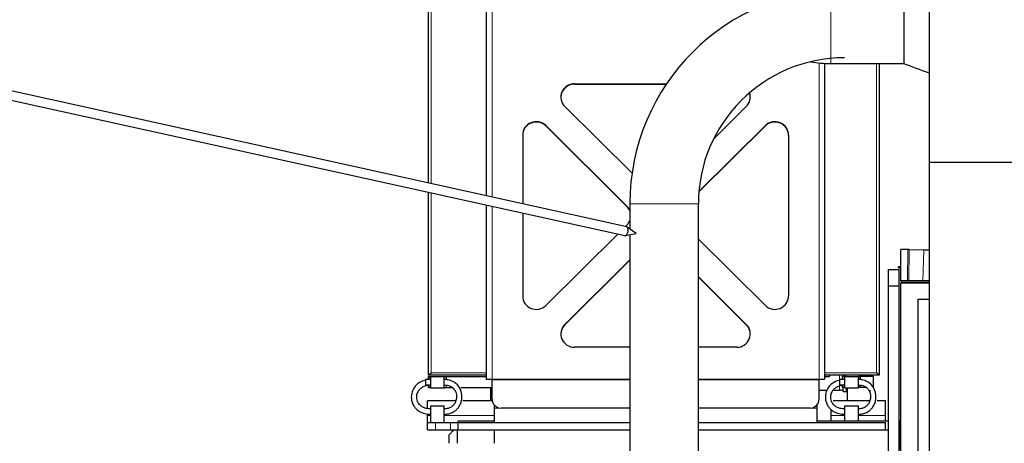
# Model space of a CAD drawing. Header units: inches. Extents: x 0 to 17820, y -10 to 12600.
# Tile 325 of 338: x 11453 to 12545, y 10405 to 10875. Entities that reach past the tile are written whole.
import ezdxf

# ---------------------------------------------------------------- set-up
doc = ezdxf.new("R2010")
doc.units = ezdxf.units.IN
doc.layers.add('1', color=7, linetype='Continuous', true_color=0xffffff)
doc.layers.add('254', color=7, linetype='Continuous', true_color=0xffffff)

msp = doc.modelspace()

# ---------------------------------------------------------------- linework, layer by layer
at = {"layer": '1', "color": 2, "linetype": 'Continuous', "lineweight": 25}
for p, q in [((11906.413, 10693.689), (11906.413, 10932.848)), ((11970.913, 10679.452), (11970.913, 10926.854)), ((12434.023, 10915.485), (12434.023, 10826.223)), ((12461.913, 10891.116), (12461.913, 10717.005)), ((12345.913, 10826.605), (12345.913, 10475.854)), ((12352.913, 10826.404), (12433.315, 10826.404)), ((12406.413, 10826.416), (12406.413, 10480.354)), ((12068.339, 10803.96), (12170.556, 10803.96)), ((12068.339, 10803.569), (12170.294, 10803.569)), ((12132.278, 10704.66), (12057.733, 10778.571)), ((12259.093, 10778.571), (12222.627, 10742.416)), ((12126.593, 10668.231), (12036.519, 10757.538)), ((12126.593, 10667.841), (12036.519, 10757.148)), ((12206.491, 10683.961), (12280.306, 10757.148)), ((12206.526, 10684.386), (12280.306, 10757.538)), ((12010.913, 10747.022), (12010.913, 10670.623)), ((12305.913, 10747.022), (12305.913, 10568.408)), ((12461.913, 10717.005), (15363.466, 10717.005)), ((12461.913, 10717.005), (12461.913, 10336.275)), ((11906.413, 10480.354), (11906.413, 10683.449)), ((11970.913, 10475.854), (11970.913, 10669.213)), ((12129.863, 10670.854), (12129.863, 10642.74)), ((12129.863, 10670.854), (12129.866, 10670.854)), ((12205.963, 10310.854), (12205.963, 10670.854)), ((12010.913, 10660.38), (12010.913, 10568.408)), ((12124.855, 10645.475), (12126.593, 10647.199)), ((12036.519, 10557.891), (12116.408, 10637.1)), ((12129.863, 10636.367), (12129.863, 10310.854)), ((12280.306, 10557.891), (12205.963, 10631.602)), ((12438.37, 10620.047), (12430.413, 10620.047)), ((12430.413, 10585.249), (12430.413, 10620.047)), ((12439.869, 10620.037), (12456.034, 10619.792)), ((12057.733, 10536.859), (12129.862, 10608.374)), ((12057.733, 10536.468), (12129.862, 10607.984)), ((12430.413, 10600.749), (12427.913, 10600.749)), ((12427.913, 10599.749), (12427.913, 10600.749)), ((12427.913, 10599.749), (12430.413, 10599.749)), ((12205.964, 10589.536), (12259.093, 10536.859)), ((12205.964, 10589.145), (12259.093, 10536.468)), ((12416.372, 10597.854), (12416.372, 10579.854)), ((12416.372, 10597.854), (12428.372, 10597.854)), ((12428.372, 10597.854), (12428.372, 10579.854)), ((12416.372, 10579.854), (12428.372, 10579.854)), ((12416.372, 10579.854), (12416.372, 10073.855)), ((12428.372, 10579.854), (12428.372, 10073.855)), ((12437.8, 10585.249), (12430.413, 10585.249)), ((12430.414, 10582.854), (12461.92, 10582.854)), ((12430.414, 10316.854), (12430.414, 10582.854)), ((12430.913, 10585.249), (12430.913, 10583.854)), ((12430.913, 10583.854), (12430.913, 10583.354)), ((12430.913, 10583.354), (12430.913, 10582.854)), ((12430.913, 10583.354), (12461.917, 10583.354)), ((12430.913, 10582.854), (12430.913, 10582.854)), ((12439.299, 10585.249), (12437.8, 10585.249)), ((12454.977, 10585.249), (12439.299, 10585.249)), ((12449.414, 10564.854), (12449.414, 10316.854)), ((12449.414, 10564.854), (12461.917, 10564.854)), ((12129.865, 10511.47), (12068.339, 10511.47)), ((12248.486, 10511.47), (12205.96, 10511.47)), ((11906.413, 10480.354), (11909.213, 10483.154)), ((11970.913, 10480.354), (11906.413, 10480.354)), ((12406.413, 10480.354), (12345.913, 10480.354)), ((12351.413, 10480.354), (12351.413, 10478.854)), ((12366.413, 10478.854), (12366.413, 10480.354)), ((12370.413, 10478.854), (12370.413, 10480.354)), ((12384.413, 10478.854), (12384.413, 10480.354)), ((12406.413, 10480.354), (12403.613, 10483.154)), ((11908.913, 10475.604), (11902.913, 10475.604)), ((11902.913, 10475.604), (11902.913, 10469.604)), ((11902.913, 10469.604), (11908.913, 10469.604)), ((11906.413, 10478.854), (11908.413, 10478.854)), ((11906.413, 10475.604), (11906.413, 10478.854)), ((11906.413, 10466.854), (11906.413, 10469.604)), ((11908.413, 10478.854), (11908.913, 10478.854)), ((11908.413, 10475.604), (11908.413, 10478.854)), ((11908.413, 10466.854), (11908.413, 10469.604)), ((11908.913, 10466.354), (11908.913, 10478.854)), ((11908.913, 10478.854), (11923.913, 10478.854)), ((11923.913, 10478.854), (11926.413, 10478.854)), ((11923.913, 10466.354), (11923.913, 10478.854)), ((11926.413, 10478.854), (11970.913, 10478.854)), ((11926.413, 10475.604), (11926.413, 10478.854)), ((11926.413, 10466.854), (11926.413, 10469.604)), ((11976.913, 10475.854), (11970.913, 10475.854)), ((11976.913, 10475.462), (11976.913, 10475.854)), ((12129.866, 10475.854), (11976.913, 10475.854)), ((11976.913, 10453.854), (11976.913, 10475.462)), ((12339.913, 10475.854), (12205.96, 10475.854)), ((12339.913, 10475.462), (12339.913, 10475.854)), ((12345.913, 10475.854), (12339.913, 10475.854)), ((12339.913, 10453.854), (12339.913, 10475.462)), ((12345.913, 10478.854), (12351.413, 10478.854)), ((12368.413, 10475.604), (12362.413, 10475.604)), ((12362.413, 10475.604), (12362.413, 10469.604)), ((12362.413, 10469.604), (12368.413, 10469.604)), ((12367.913, 10478.854), (12365.913, 10478.854)), ((12365.913, 10475.604), (12365.913, 10478.854)), ((12365.913, 10466.854), (12365.913, 10469.336)), ((12368.413, 10478.854), (12367.913, 10478.854)), ((12367.913, 10475.604), (12367.913, 10478.854)), ((12367.913, 10466.854), (12367.913, 10469.604)), ((12368.413, 10466.354), (12368.413, 10478.854)), ((12368.413, 10478.854), (12383.413, 10478.854)), ((12383.913, 10478.854), (12383.413, 10478.854)), ((12383.413, 10466.354), (12383.413, 10478.854)), ((12385.913, 10478.854), (12383.913, 10478.854)), ((12383.913, 10475.604), (12383.913, 10478.854)), ((12383.913, 10466.854), (12383.913, 10469.604)), ((12400.413, 10478.854), (12385.913, 10478.854)), ((12385.913, 10475.604), (12385.913, 10478.854)), ((12385.913, 10466.854), (12385.913, 10469.604)), ((12400.413, 10466.854), (12400.413, 10478.854)), ((11906.413, 10466.854), (11908.413, 10466.854)), ((11908.413, 10466.854), (11908.913, 10466.854)), ((11908.913, 10466.354), (11923.913, 10466.354)), ((11923.913, 10466.854), (11926.413, 10466.854)), ((11926.413, 10466.854), (11932.816, 10466.854)), ((11942.337, 10466.854), (11976.913, 10466.854)), ((11975.413, 10451.854), (11975.413, 10466.854)), ((12339.909, 10463.81), (12348.696, 10463.81)), ((12355.689, 10463.81), (12362.413, 10463.81)), ((12367.913, 10466.854), (12365.913, 10466.854)), ((12366.413, 10462.42), (12366.413, 10466.854)), ((12366.413, 10462.42), (12370.413, 10462.42)), ((12368.413, 10466.854), (12367.913, 10466.854)), ((12368.413, 10466.354), (12383.413, 10466.354)), ((12370.413, 10465.265), (12370.413, 10466.354)), ((12370.413, 10462.42), (12370.413, 10465.265)), ((12370.413, 10465.265), (12371.413, 10465.265)), ((12371.413, 10451.854), (12371.413, 10466.354)), ((12383.913, 10466.854), (12383.413, 10466.854)), ((12385.913, 10466.854), (12383.913, 10466.854)), ((12392.316, 10466.854), (12385.913, 10466.854)), ((12396.413, 10460.455), (12396.413, 10463.794)), ((11905.413, 10443.527), (11905.413, 10451.854)), ((11936.492, 10451.854), (11905.413, 10451.854)), ((11977.114, 10451.854), (11944.671, 10451.854)), ((11979.413, 10447.239), (11979.413, 10443.854)), ((12337.413, 10447.239), (12337.413, 10443.854)), ((12395.991, 10451.854), (12355.512, 10451.854)), ((12396.413, 10451.854), (12396.413, 10453.205)), ((12413.413, 10451.854), (12404.17, 10451.854)), ((12413.413, 10435.854), (12413.413, 10451.854)), ((11905.413, 10435.854), (11905.413, 10437.512)), ((11905.413, 10427.854), (11905.413, 10435.854)), ((11908.913, 10446.354), (11923.913, 10446.354)), ((11908.913, 10427.854), (11908.913, 10446.354)), ((11923.913, 10427.854), (11923.913, 10446.354)), ((11979.413, 10443.854), (11979.413, 10427.854)), ((12129.863, 10443.854), (11986.913, 10443.854)), ((12329.913, 10443.854), (12205.961, 10443.854)), ((12337.413, 10443.854), (12337.413, 10427.854)), ((12353.413, 10435.854), (12353.413, 10442.125)), ((12353.413, 10429.897), (12353.413, 10435.854)), ((12368.413, 10446.354), (12383.413, 10446.354)), ((12368.413, 10429.854), (12368.413, 10446.354)), ((12383.413, 10429.854), (12383.413, 10446.354)), ((12413.413, 10429.897), (12413.413, 10435.854)), ((11905.413, 10427.854), (11914.2, 10427.854)), ((11905.413, 10419.854), (11905.413, 10427.854)), ((11914.2, 10427.854), (11930.626, 10427.854)), ((11930.626, 10427.854), (11939.372, 10427.854)), ((11939.372, 10429.854), (11979.417, 10429.854)), ((11939.372, 10419.854), (11939.372, 10429.854)), ((11939.413, 10419.854), (11939.413, 10427.854)), ((11939.413, 10427.854), (12129.865, 10427.854)), ((12205.956, 10427.854), (12413.413, 10427.854)), ((12337.406, 10429.854), (12416.372, 10429.854)), ((12337.408, 10429.897), (12353.409, 10429.897)), ((12413.411, 10429.897), (12416.367, 10429.897)), ((12413.413, 10419.854), (12413.413, 10427.854)), ((12428.372, 10429.897), (12429.413, 10429.897)), ((12428.372, 10427.069), (12429.413, 10427.069)), ((12429.413, 10429.897), (12429.413, 10427.069)), ((12429.413, 10427.069), (12429.413, 10397.884)), ((11905.413, 10419.854), (11914.2, 10419.854)), ((11914.2, 10419.854), (11930.626, 10419.854)), ((11929.413, 10404.854), (11929.413, 10414.522)), ((11930.626, 10419.854), (11938.413, 10419.854)), ((11938.413, 10404.854), (11938.413, 10419.854)), ((11938.413, 10419.854), (11939.413, 10419.854)), ((11939.372, 10419.854), (11939.416, 10419.854)), ((11939.413, 10419.854), (12129.865, 10419.854)), ((11979.413, 10419.854), (11979.413, 10404.854)), ((12205.956, 10419.854), (12413.413, 10419.854)), ((12413.413, 10419.854), (12416.372, 10419.854))]:
    msp.add_line(p, q, dxfattribs=at)
at = {"layer": '1', "color": 110, "linetype": 'Continuous', "lineweight": 13}
for p, q in [((11976.913, 10927.635), (11976.913, 10678.132)), ((12352.913, 10915.304), (12352.913, 10870.854)), ((11909.213, 10883.345), (11909.213, 10693.074)), ((12352.913, 10870.854), (12352.913, 10826.404)), ((12339.913, 10475.854), (12339.913, 10827.106)), ((12403.613, 10483.154), (12403.613, 10826.409)), ((12068.339, 10803.96), (12068.339, 10803.569)), ((12036.519, 10757.538), (12036.519, 10757.148)), ((12280.306, 10757.538), (12280.306, 10757.148)), ((11909.213, 10682.834), (11909.213, 10483.154)), ((11976.913, 10667.889), (11976.913, 10475.854)), ((12126.593, 10668.231), (12126.593, 10667.841)), ((12129.866, 10670.854), (12205.96, 10670.854)), ((12437.8, 10585.249), (12438.37, 10620.047)), ((12439.869, 10620.037), (12439.299, 10585.249)), ((12456.034, 10619.792), (12454.977, 10585.249)), ((12430.913, 10583.854), (12461.917, 10583.854)), ((12430.913, 10582.854), (12461.917, 10582.854)), ((12057.733, 10536.859), (12057.733, 10536.468)), ((12259.093, 10536.859), (12259.093, 10536.468)), ((11909.213, 10483.154), (11970.92, 10483.154)), ((12345.907, 10483.154), (12403.613, 10483.154)), ((12362.413, 10480.355), (12362.413, 10475.607)), ((12129.866, 10475.462), (11976.913, 10475.462)), ((12339.913, 10475.462), (12205.96, 10475.462)), ((12362.413, 10468.591), (12362.413, 10463.81)), ((11908.914, 10435.854), (11905.413, 10435.854)), ((11979.412, 10435.854), (11923.914, 10435.854)), ((11986.913, 10443.854), (11979.413, 10443.854)), ((12337.413, 10443.854), (12329.913, 10443.854)), ((12368.413, 10435.854), (12353.413, 10435.854)), ((12413.413, 10435.854), (12383.413, 10435.854)), ((11914.2, 10419.854), (11914.2, 10427.854)), ((11930.626, 10419.854), (11930.626, 10427.854))]:
    msp.add_line(p, q, dxfattribs=at)
at = {"layer": '1', "color": 2, "linetype": 'Continuous', "lineweight": 25}
for centre, radius, start, end in [((12367.913, 10670.854), 238.047, 90, 180), ((12367.913, 10670.854), 161.953, 90, 180), ((12352.913, 10946.854), 120.45, 259.367344, 270), ((11986.913, 10453.854), 10, 180, 270), ((12329.913, 10453.854), 10, 270, 0)]:
    msp.add_arc(centre, radius, start, end, dxfattribs=at)
for centre, major_axis, ratio, start_param, end_param in [((12068.339, 10789.088), (15, 0), 0.99149118, 1.57079633, 3.92699082), ((12068.339, 10788.697), (15, 0), 0.99149118, 1.57079633, 3.14156811), ((12248.486, 10789.088), (15, 0), 0.99149118, 5.49778714, 6.61594869), ((12248.486, 10788.697), (15, 0), 0.99149118, 0.00002454, 0.35404277), ((12025.913, 10747.022), (-15, 0), 0.99149118, 3.92699082, 6.28318531), ((12025.913, 10746.632), (-15, 0), 0.99149118, 3.92699082, 6.28318531), ((12290.913, 10747.022), (15, 0), 0.99149118, 0, 2.35619449), ((12290.913, 10746.632), (15, 0), 0.99149118, 0, 2.35619449), ((12115.986, 10657.715), (-15, 0), 0.99149118, 3.53110106, 3.92699082), ((12115.986, 10657.324), (-15, 0), 0.99149118, 3.53110106, 3.92699082), ((12115.986, 10657.715), (-15, 0), 0.99149118, 2.35619449, 2.75208425), ((12438.367, 10619.968), (3, 0), 0.02622232, 1.04658992, 1.56979407), ((12025.913, 10568.408), (-15, 0), 0.99149118, 0, 2.35619449), ((12290.913, 10568.408), (15, 0), 0.99149118, 3.92699082, 6.28318531), ((12068.339, 10526.342), (15, 0), 0.99149118, 2.35619449, 4.71238898), ((12068.339, 10525.952), (15, 0), 0.99149118, 2.35619449, 3.1416172), ((12248.486, 10526.342), (15, 0), 0.99149118, 4.71238898, 7.06858347), ((12248.486, 10525.952), (15, 0), 0.99149118, 6.28316076, 7.06858347), ((12362.413, 10463.115), (4, 0), 0.17364818, 0, 1.57079633)]:
    msp.add_ellipse(centre, major_axis=major_axis, ratio=ratio, start_param=start_param, end_param=end_param, dxfattribs=at)
for points in [[(12461.914, 10815.794), (12452.381, 10819.33), (12442.849, 10822.867), (12433.316, 10826.403)], [(12456.034, 10619.792), (12457.883, 10619.764), (12459.806, 10619.739), (12461.784, 10619.718)]]:
    msp.add_open_spline(points, degree=3, dxfattribs=at)
for points, knots in [([(12461.774, 10585.249), (12461.414, 10585.249), (12460.07, 10585.249), (12458.751, 10585.249), (12456.844, 10585.249), (12455.904, 10585.249), (12454.977, 10585.249)], [0, 0, 0, 0, 0.15397631, 0.57698816, 0.57698816, 1, 1, 1, 1]), ([(11902.889, 10474.929), (11902.67, 10474.877), (11900.459, 10474.313), (11896.588, 10472.728), (11892.384, 10469.336), (11889.068, 10464.763), (11887.275, 10459.411), (11887.247, 10454.018), (11888.335, 10449.505), (11890.258, 10445.792), (11893.139, 10442.429), (11897.056, 10439.616), (11902.533, 10437.564), (11906.639, 10437.079), (11908.913, 10437.104)], [0, 0, 0, 0, 0.01113942, 0.11290739, 0.20336127, 0.28236665, 0.40504925, 0.49670544, 0.56738366, 0.6500901, 0.7150765, 0.79572692, 0.89178441, 1, 1, 1, 1]), ([(11908.913, 10443.104), (11907.135, 10443.06), (11904.053, 10443.394), (11900.025, 10444.857), (11897.266, 10446.804), (11895.258, 10449.119), (11893.955, 10451.658), (11893.235, 10454.684), (11893.248, 10458.312), (11894.433, 10461.971), (11896.724, 10465.163), (11899.676, 10467.549), (11903.901, 10469.264), (11907.096, 10469.642), (11908.913, 10469.604)], [0, 0, 0, 0, 0.1044752, 0.19029151, 0.26145242, 0.3186932, 0.39234594, 0.45566261, 0.53904296, 0.65031071, 0.72118341, 0.80212846, 0.89373542, 1, 1, 1, 1]), ([(11923.913, 10437.104), (11925.576, 10437.096), (11928.704, 10437.448), (11933.055, 10438.953), (11936.564, 10441.222), (11939.807, 10444.513), (11942.129, 10448.635), (11943.469, 10453.731), (11943.612, 10459.521), (11941.908, 10465.221), (11938.64, 10469.896), (11934.703, 10473.091), (11929.588, 10475.157), (11925.89, 10475.624), (11923.913, 10475.604)], [0, 0, 0, 0, 0.07986886, 0.15500005, 0.22279258, 0.28286368, 0.37993966, 0.45044987, 0.53941574, 0.6607467, 0.73438946, 0.81611419, 0.90574949, 1, 1, 1, 1]), ([(11923.913, 10469.604), (11925.153, 10469.634), (11927.39, 10469.418), (11930.466, 10468.436), (11932.872, 10466.951), (11935.098, 10464.747), (11936.674, 10461.905), (11937.541, 10458.343), (11937.563, 10454.284), (11936.359, 10450.33), (11934.14, 10447.108), (11931.519, 10444.895), (11927.981, 10443.388), (11925.372, 10443.065), (11923.913, 10443.104)], [0, 0, 0, 0, 0.0856927, 0.15925849, 0.22496192, 0.28319675, 0.37851613, 0.44945938, 0.53993817, 0.66176439, 0.73387777, 0.81328964, 0.90041282, 1, 1, 1, 1]), ([(12362.389, 10474.929), (12362.17, 10474.877), (12359.959, 10474.313), (12356.088, 10472.728), (12351.884, 10469.336), (12348.568, 10464.763), (12346.775, 10459.411), (12346.747, 10454.018), (12347.835, 10449.505), (12349.758, 10445.792), (12352.639, 10442.429), (12356.556, 10439.616), (12362.033, 10437.564), (12366.139, 10437.079), (12368.413, 10437.104)], [0, 0, 0, 0, 0.01113942, 0.11290739, 0.20336127, 0.28236665, 0.40504925, 0.49670544, 0.56738366, 0.6500901, 0.7150765, 0.79572692, 0.89178441, 1, 1, 1, 1]), ([(12368.413, 10443.104), (12366.635, 10443.06), (12363.553, 10443.394), (12359.525, 10444.857), (12356.766, 10446.804), (12354.758, 10449.119), (12353.455, 10451.658), (12352.735, 10454.684), (12352.748, 10458.312), (12353.933, 10461.971), (12356.224, 10465.163), (12359.176, 10467.549), (12363.401, 10469.264), (12366.596, 10469.642), (12368.413, 10469.604)], [0, 0, 0, 0, 0.1044752, 0.19029151, 0.26145242, 0.3186932, 0.39234594, 0.45566261, 0.53904296, 0.65031071, 0.72118341, 0.80212846, 0.89373542, 1, 1, 1, 1]), ([(12383.413, 10437.104), (12385.076, 10437.096), (12388.204, 10437.448), (12392.555, 10438.953), (12396.064, 10441.222), (12399.307, 10444.513), (12401.629, 10448.635), (12402.969, 10453.731), (12403.112, 10459.521), (12401.408, 10465.221), (12398.14, 10469.896), (12394.203, 10473.091), (12389.088, 10475.157), (12385.39, 10475.624), (12383.413, 10475.604)], [0, 0, 0, 0, 0.07986886, 0.15500005, 0.22279258, 0.28286368, 0.37993966, 0.45044987, 0.53941574, 0.6607467, 0.73438946, 0.81611419, 0.90574949, 1, 1, 1, 1]), ([(12383.413, 10469.604), (12384.653, 10469.634), (12386.89, 10469.418), (12389.966, 10468.436), (12392.372, 10466.951), (12394.598, 10464.747), (12396.174, 10461.905), (12397.041, 10458.343), (12397.063, 10454.284), (12395.859, 10450.33), (12393.64, 10447.108), (12391.019, 10444.895), (12387.481, 10443.388), (12384.872, 10443.065), (12383.413, 10443.104)], [0, 0, 0, 0, 0.0856927, 0.15925849, 0.22496192, 0.28319675, 0.37851613, 0.44945938, 0.53993817, 0.66176439, 0.73387777, 0.81328964, 0.90041282, 1, 1, 1, 1]), ([(11934.745, 10419.854), (11933.856, 10418.965), (11932.967, 10418.076), (11931.189, 10416.298), (11930.301, 10415.41), (11929.413, 10414.522)], [0, 0, 0, 0, 0.5, 0.5, 1, 1, 1, 1])]:
    msp.add_open_spline(points, degree=3, knots=knots, dxfattribs=at)
at = {"layer": '254', "color": 2, "linetype": 'Continuous', "lineweight": 25}
for p, q in [((12126.358, 10645.145), (11122.329, 10866.73)), ((11120.174, 10856.965), (12124.203, 10635.38)), ((12136.775, 10637.726), (12126.884, 10644.905)), ((12124.203, 10635.38), (12124.203, 10635.38)), ((12124.781, 10635.377), (12136.775, 10637.726))]:
    msp.add_line(p, q, dxfattribs=at)
for start_param, end_param in [(0.13372736, 3.14160596), (0, 0.13372736)]:
    msp.add_ellipse((12125.281, 10640.262), major_axis=(-1.078, -4.883), ratio=0.51560685, start_param=start_param, end_param=end_param, dxfattribs=at)

doc.saveas('drawing.dxf')
